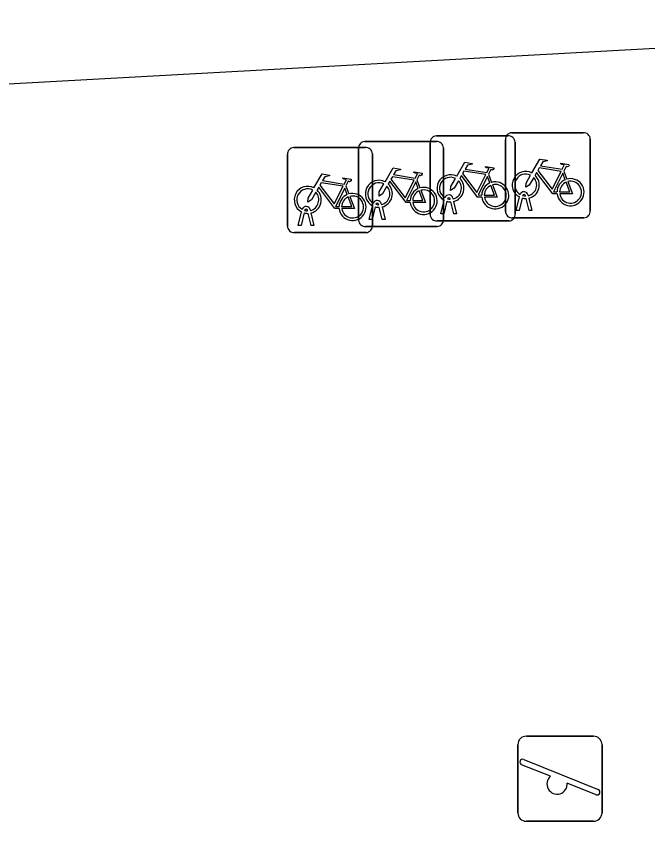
# Model space of a CAD drawing. Extents: x 158474 to 159560, y 388525 to 389605.
# Drawn here: x 158726.56 to 158733.97, y 388834.58 to 388844.34 of the extents above; entities that cross this region are included whole.
import ezdxf

# ---------------------------------------------------------------- set-up
doc = ezdxf.new("R2010")
doc.units = 0
for name, color, linetype in [('IMGEO_Fietsenrek', 7, 'Continuous'), ('IMGEO_Speelvoorziening', 7, 'Continuous'), ('IMGEO_Voetpad_open', 7, 'Continuous')]:
    doc.layers.add(name, color=color, linetype=linetype)

msp = doc.modelspace()

# ---------------------------------------------------------------- linework, layer by layer
at = {"layer": 'IMGEO_Fietsenrek'}
for p, q in [((158732.3769, 388842.9765), (158733.2178, 388842.9765)), ((158733.2178, 388842.9765), (158732.3769, 388842.9765)), ((158730.6499, 388842.8735), (158731.4908, 388842.8735)), ((158731.4908, 388842.8735), (158730.6499, 388842.8735)), ((158731.4919, 388842.9385), (158732.3328, 388842.9385)), ((158732.3328, 388842.9385), (158731.4919, 388842.9385)), ((158732.3025, 388842.0519), (158732.3025, 388842.8928)), ((158732.3025, 388842.8928), (158732.3025, 388842.0519)), ((158733.3015, 388842.9021), (158733.3015, 388842.0612)), ((158733.3015, 388842.0612), (158733.3015, 388842.9021)), ((158729.8139, 388842.8025), (158730.6548, 388842.8025)), ((158730.6548, 388842.8025), (158729.8139, 388842.8025)), ((158730.5755, 388841.9489), (158730.5755, 388842.7898)), ((158730.5755, 388842.7898), (158730.5755, 388841.9489)), ((158731.4175, 388842.0139), (158731.4175, 388842.8548)), ((158731.4175, 388842.8548), (158731.4175, 388842.0139)), ((158731.5745, 388842.7991), (158731.5745, 388841.9582)), ((158731.5745, 388841.9582), (158731.5745, 388842.7991)), ((158732.4165, 388842.8641), (158732.4165, 388842.0232)), ((158732.4165, 388842.0232), (158732.4165, 388842.8641)), ((158729.7395, 388841.8779), (158729.7395, 388842.7188)), ((158729.7395, 388842.7188), (158729.7395, 388841.8779)), ((158730.7385, 388842.7281), (158730.7385, 388841.8872)), ((158730.7385, 388841.8872), (158730.7385, 388842.7281)), ((158732.1042, 388842.4882), (158732.1405, 388842.393)), ((158732.9892, 388842.5262), (158733.0255, 388842.431)), ((158731.2622, 388842.4232), (158731.2985, 388842.328)), ((158730.4262, 388842.3522), (158730.4625, 388842.257)), ((158731.6549, 388842.1949), (158731.6539, 388842.1992)), ((158731.6856, 388842.2064), (158731.6874, 388842.1985)), ((158732.4295, 388842.0613), (158732.4678, 388842.2213)), ((158732.4982, 388842.2091), (158732.4629, 388842.0613)), ((158732.5399, 388842.2329), (158732.5389, 388842.2372)), ((158732.581, 388842.0613), (158732.5471, 388842.203)), ((158732.5706, 388842.2444), (158732.5724, 388842.2365)), ((158732.5794, 388842.2073), (158732.6144, 388842.0613)), ((158730.7025, 388841.9583), (158730.7408, 388842.1183)), ((158730.7712, 388842.1061), (158730.7359, 388841.9583)), ((158730.8129, 388842.1299), (158730.8119, 388842.1342)), ((158730.854, 388841.9583), (158730.8201, 388842.1)), ((158730.8436, 388842.1414), (158730.8454, 388842.1335)), ((158730.8524, 388842.1043), (158730.8874, 388841.9583)), ((158731.5445, 388842.0233), (158731.5828, 388842.1833)), ((158731.6132, 388842.1711), (158731.5779, 388842.0233)), ((158731.696, 388842.0233), (158731.6621, 388842.165)), ((158731.6944, 388842.1693), (158731.7294, 388842.0233)), ((158729.8665, 388841.8873), (158729.9048, 388842.0473)), ((158729.9352, 388842.0351), (158729.8999, 388841.8873)), ((158729.9769, 388842.0589), (158729.9759, 388842.0632)), ((158730.018, 388841.8873), (158729.9841, 388842.029)), ((158730.0076, 388842.0704), (158730.0094, 388842.0625)), ((158730.0164, 388842.0333), (158730.0514, 388841.8873)), ((158731.5779, 388842.0233), (158731.5445, 388842.0233)), ((158731.7294, 388842.0233), (158731.696, 388842.0233)), ((158732.4629, 388842.0613), (158732.4295, 388842.0613)), ((158732.6144, 388842.0613), (158732.581, 388842.0613)), ((158730.7359, 388841.9583), (158730.7025, 388841.9583)), ((158730.8874, 388841.9583), (158730.854, 388841.9583)), ((158732.3421, 388841.9395), (158731.5012, 388841.9395)), ((158731.5012, 388841.9395), (158732.3421, 388841.9395)), ((158733.2271, 388841.9775), (158732.3862, 388841.9775)), ((158732.3862, 388841.9775), (158733.2271, 388841.9775)), ((158730.6641, 388841.8035), (158729.8232, 388841.8035)), ((158729.8232, 388841.8035), (158730.6641, 388841.8035)), ((158729.8999, 388841.8873), (158729.8665, 388841.8873)), ((158730.0514, 388841.8873), (158730.018, 388841.8873)), ((158731.5001, 388841.8745), (158730.6592, 388841.8745)), ((158730.6592, 388841.8745), (158731.5001, 388841.8745))]:
    msp.add_line(p, q, dxfattribs=at)
for points in [[(158731.7301, 388842.4652), (158731.8248, 388842.6287), (158731.911, 388842.6149), (158731.9127, 388842.6062), (158731.8566, 388842.5953), (158731.8304, 388842.55), (158732.0856, 388842.5092)], [(158732.0856, 388842.5092), (158732.1106, 388842.558), (158732.1055, 388842.562), (158732.0823, 388842.5657), (158732.0696, 388842.5732), (158732.0686, 388842.5763), (158732.0708, 388842.5809), (158732.1656, 388842.5658), (158732.1679, 388842.5555), (158732.1585, 388842.5431), (158732.1461, 388842.5367), (158732.1316, 388842.5429), (158732.1042, 388842.4882)], [(158732.6151, 388842.5032), (158732.7098, 388842.6667), (158732.796, 388842.6529), (158732.7977, 388842.6442), (158732.7416, 388842.6333), (158732.7154, 388842.588), (158732.9706, 388842.5472)], [(158732.9706, 388842.5472), (158732.9956, 388842.596), (158732.9905, 388842.6), (158732.9673, 388842.6037), (158732.9546, 388842.6112), (158732.9536, 388842.6143), (158732.9558, 388842.6189), (158733.0506, 388842.6038), (158733.0529, 388842.5935), (158733.0435, 388842.5811), (158733.0311, 388842.5747), (158733.0166, 388842.5809), (158732.9892, 388842.5262)], [(158730.0521, 388842.3292), (158730.1468, 388842.4927), (158730.233, 388842.4789), (158730.2347, 388842.4702), (158730.1786, 388842.4593), (158730.1524, 388842.414), (158730.4076, 388842.3732)], [(158730.8881, 388842.4002), (158730.9828, 388842.5637), (158731.069, 388842.5499), (158731.0707, 388842.5412), (158731.0146, 388842.5303), (158730.9884, 388842.485), (158731.2436, 388842.4442)], [(158731.2436, 388842.4442), (158731.2686, 388842.493), (158731.2635, 388842.497), (158731.2403, 388842.5007), (158731.2276, 388842.5082), (158731.2266, 388842.5113), (158731.2288, 388842.5159), (158731.3236, 388842.5008), (158731.3259, 388842.4905), (158731.3165, 388842.4781), (158731.3041, 388842.4717), (158731.2896, 388842.4779), (158731.2622, 388842.4232)], [(158732.0727, 388842.484), (158731.8159, 388842.525), (158731.7992, 388842.4962), (158731.9662, 388842.2759), (158732.0727, 388842.484)], [(158732.9108, 388842.2585), (158732.8611, 388842.2586), (158732.6704, 388842.5103), (158732.6514, 388842.4775)], [(158732.9577, 388842.522), (158732.7009, 388842.563), (158732.6842, 388842.5342), (158732.8512, 388842.3139), (158732.9577, 388842.522)], [(158733.0057, 388842.424), (158732.9764, 388842.5008), (158732.867, 388842.2827), (158732.9097, 388842.2826)], [(158730.3947, 388842.348), (158730.1379, 388842.389), (158730.1212, 388842.3602), (158730.2882, 388842.1399), (158730.3947, 388842.348)], [(158730.4076, 388842.3732), (158730.4326, 388842.422), (158730.4275, 388842.426), (158730.4043, 388842.4297), (158730.3916, 388842.4372), (158730.3906, 388842.4403), (158730.3928, 388842.4449), (158730.4876, 388842.4298), (158730.4899, 388842.4195), (158730.4805, 388842.4071), (158730.4681, 388842.4007), (158730.4536, 388842.4069), (158730.4262, 388842.3522)], [(158731.1838, 388842.1555), (158731.1341, 388842.1556), (158730.9434, 388842.4073), (158730.9244, 388842.3745)], [(158731.2307, 388842.419), (158730.9739, 388842.46), (158730.9572, 388842.4312), (158731.1242, 388842.2109), (158731.2307, 388842.419)], [(158731.2787, 388842.321), (158731.2494, 388842.3978), (158731.14, 388842.1797), (158731.1827, 388842.1796)], [(158731.7508, 388842.4127), (158731.6992, 388842.3235), (158731.6593, 388842.2975), (158731.6605, 388842.345), (158731.715, 388842.4392)], [(158732.0258, 388842.2205), (158731.9761, 388842.2206), (158731.7854, 388842.4723), (158731.7664, 388842.4395)], [(158732.1207, 388842.386), (158732.0914, 388842.4628), (158731.982, 388842.2447), (158732.0247, 388842.2446)], [(158732.6358, 388842.4507), (158732.5842, 388842.3615), (158732.5443, 388842.3355), (158732.5455, 388842.383), (158732.6, 388842.4772)], [(158732.9397, 388842.2825), (158733.0596, 388842.2823), (158733.0164, 388842.3959)], [(158733.0362, 388842.4028), (158733.0912, 388842.2582), (158732.9411, 388842.2585)], [(158730.0728, 388842.2767), (158730.0212, 388842.1875), (158729.9813, 388842.1615), (158729.9825, 388842.209), (158730.037, 388842.3032)], [(158730.3478, 388842.0845), (158730.2981, 388842.0846), (158730.1074, 388842.3363), (158730.0884, 388842.3035)], [(158730.4427, 388842.25), (158730.4134, 388842.3268), (158730.304, 388842.1087), (158730.3467, 388842.1086)], [(158730.9088, 388842.3477), (158730.8572, 388842.2585), (158730.8173, 388842.2325), (158730.8185, 388842.28), (158730.873, 388842.3742)], [(158731.2127, 388842.1795), (158731.3326, 388842.1793), (158731.2894, 388842.2929)], [(158731.3092, 388842.2998), (158731.3642, 388842.1552), (158731.2141, 388842.1555)], [(158732.0547, 388842.2445), (158732.1746, 388842.2443), (158732.1314, 388842.3579)], [(158732.1512, 388842.3648), (158732.2062, 388842.2202), (158732.0561, 388842.2205)], [(158730.3767, 388842.1085), (158730.4966, 388842.1083), (158730.4534, 388842.2219)], [(158730.4732, 388842.2288), (158730.5282, 388842.0842), (158730.3781, 388842.0845)]]:
    msp.add_lwpolyline(points, dxfattribs=at)
for centre, radius, start, end in [((158732.3802, 388842.8986), 0.0779, 92.4484, 184.28452), ((158732.3802, 388842.8986), 0.0779, 92.4484, 184.28452), ((158733.2236, 388842.8988), 0.0779, 2.4484, 94.28452), ((158733.2236, 388842.8988), 0.0779, 2.4484, 94.28452), ((158730.6532, 388842.7956), 0.0779, 92.4484, 184.28452), ((158730.6532, 388842.7956), 0.0779, 92.4484, 184.28452), ((158731.4952, 388842.8606), 0.0779, 92.4484, 184.28452), ((158731.4952, 388842.8606), 0.0779, 92.4484, 184.28452), ((158731.4966, 388842.7958), 0.0779, 2.4484, 94.28452), ((158731.4966, 388842.7958), 0.0779, 2.4484, 94.28452), ((158732.3386, 388842.8608), 0.0779, 2.4484, 94.28452), ((158732.3386, 388842.8608), 0.0779, 2.4484, 94.28452), ((158729.8172, 388842.7246), 0.0779, 92.4484, 184.28452), ((158729.8172, 388842.7246), 0.0779, 92.4484, 184.28452), ((158730.6606, 388842.7248), 0.0779, 2.4484, 94.28452), ((158730.6606, 388842.7248), 0.0779, 2.4484, 94.28452), ((158731.6571, 388842.3239), 0.159, 62.67661, 242.13685), ((158732.5421, 388842.3619), 0.159, 62.67661, 242.13685), ((158732.5421, 388842.3619), 0.129, 63.31916, 238.90302), ((158730.8151, 388842.2589), 0.159, 62.67661, 242.13685), ((158730.8151, 388842.2589), 0.129, 63.31916, 238.90302), ((158731.6571, 388842.3239), 0.129, 63.31916, 238.90302), ((158731.6571, 388842.3239), 0.129, 283.60429, 43.43025), ((158731.6571, 388842.3239), 0.159, 283.5766, 46.60424), ((158732.1837, 388842.2399), 0.159, 113.3408, 178.32165), ((158732.1837, 388842.2399), 0.159, 187.0065, 105.77075), ((158732.5421, 388842.3619), 0.129, 283.60429, 43.43025), ((158732.5421, 388842.3619), 0.159, 283.5766, 46.60424), ((158733.0687, 388842.2779), 0.159, 113.3408, 178.32165), ((158733.0687, 388842.2779), 0.159, 187.0065, 105.77075), ((158733.0687, 388842.2779), 0.129, 113.92302, 177.95563), ((158733.0687, 388842.2779), 0.129, 188.67146, 104.58832), ((158729.9791, 388842.1879), 0.159, 62.67661, 242.13685), ((158729.9791, 388842.1879), 0.129, 63.31916, 238.90302), ((158729.9791, 388842.1879), 0.159, 283.5766, 46.60424), ((158730.8151, 388842.2589), 0.129, 283.60429, 43.43025), ((158730.8151, 388842.2589), 0.159, 283.5766, 46.60424), ((158731.3417, 388842.1749), 0.159, 113.3408, 178.32165), ((158731.3417, 388842.1749), 0.159, 187.0065, 105.77075), ((158731.3417, 388842.1749), 0.129, 113.92302, 177.95563), ((158731.3417, 388842.1749), 0.129, 188.67146, 104.58832), ((158732.1837, 388842.2399), 0.129, 113.92302, 177.95563), ((158732.1837, 388842.2399), 0.129, 188.67146, 104.58832), ((158729.9791, 388842.1879), 0.129, 283.60429, 43.43025), ((158730.5057, 388842.1039), 0.159, 113.3408, 178.32165), ((158730.5057, 388842.1039), 0.159, 187.0065, 105.77075), ((158730.5057, 388842.1039), 0.129, 113.92302, 177.95563), ((158730.5057, 388842.1039), 0.129, 188.67146, 104.58832), ((158731.6369, 388842.1953), 0.0499, 12.8025, 158.69338), ((158731.6369, 388842.1953), 0.0174, 12.8025, 163.45023), ((158731.6571, 388842.3239), 0.129, 253.41502, 269.02044), ((158732.5219, 388842.2333), 0.0499, 12.8025, 158.69338), ((158732.5421, 388842.3619), 0.159, 253.99666, 271.78671), ((158732.5219, 388842.2333), 0.0174, 12.8025, 163.45023), ((158732.5421, 388842.3619), 0.129, 253.41502, 269.02044), ((158729.9589, 388842.0593), 0.0499, 12.8025, 158.69338), ((158730.7949, 388842.1303), 0.0499, 12.8025, 158.69338), ((158730.8151, 388842.2589), 0.159, 253.99666, 271.78671), ((158730.7949, 388842.1303), 0.0174, 12.8025, 163.45023), ((158730.8151, 388842.2589), 0.129, 253.41502, 269.02044), ((158731.6571, 388842.3239), 0.159, 253.99666, 271.78671), ((158729.9791, 388842.1879), 0.159, 253.99666, 271.78671), ((158729.9589, 388842.0593), 0.0174, 12.8025, 163.45023), ((158729.9791, 388842.1879), 0.129, 253.41502, 269.02044), ((158731.4954, 388842.0172), 0.0779, 182.4484, 274.28452), ((158731.4954, 388842.0172), 0.0779, 182.4484, 274.28452), ((158732.3804, 388842.0552), 0.0779, 182.4484, 274.28452), ((158732.3804, 388842.0552), 0.0779, 182.4484, 274.28452), ((158732.3388, 388842.0174), 0.0779, 272.4484, 4.28452), ((158732.3388, 388842.0174), 0.0779, 272.4484, 4.28452), ((158733.2238, 388842.0554), 0.0779, 272.4484, 4.28452), ((158733.2238, 388842.0554), 0.0779, 272.4484, 4.28452), ((158730.6534, 388841.9522), 0.0779, 182.4484, 274.28452), ((158730.6534, 388841.9522), 0.0779, 182.4484, 274.28452), ((158731.4968, 388841.9524), 0.0779, 272.4484, 4.28452), ((158731.4968, 388841.9524), 0.0779, 272.4484, 4.28452), ((158729.8174, 388841.8812), 0.0779, 182.4484, 274.28452), ((158729.8174, 388841.8812), 0.0779, 182.4484, 274.28452), ((158730.6608, 388841.8814), 0.0779, 272.4484, 4.28452), ((158730.6608, 388841.8814), 0.0779, 272.4484, 4.28452)]:
    msp.add_arc(centre, radius, start, end, dxfattribs=at)
at = {"layer": 'IMGEO_Speelvoorziening'}
for p, q in [((158732.5491, 388835.8865), (158733.3389, 388835.8865)), ((158733.3389, 388835.8865), (158732.5491, 388835.8865)), ((158732.4491, 388834.9875), (158732.4491, 388835.7865)), ((158732.4491, 388835.7865), (158732.4491, 388834.9875)), ((158733.4389, 388835.7865), (158733.4389, 388834.9875)), ((158733.4389, 388834.9875), (158733.4389, 388835.7865)), ((158732.832, 388835.4153), (158732.4934, 388835.5516)), ((158732.5178, 388835.6122), (158733.3945, 388835.2594)), ((158733.3701, 388835.1988), (158733.03, 388835.3356)), ((158733.3389, 388834.8875), (158732.5491, 388834.8875)), ((158732.5491, 388834.8875), (158733.3389, 388834.8875))]:
    msp.add_line(p, q, dxfattribs=at)
for centre, radius, start, end in [((158732.5491, 388835.7865), 0.1, 90, 180), ((158732.5491, 388835.7865), 0.1, 90, 180), ((158733.3389, 388835.7865), 0.1, 0, 90), ((158733.3389, 388835.7865), 0.1, 360, 90), ((158732.5056, 388835.5819), 0.0327, 68.07798, 248.07798), ((158732.9106, 388835.3249), 0.1198, 130.99278, 5.16318), ((158733.3823, 388835.2291), 0.0327, 248.07798, 68.07798), ((158732.5491, 388834.9875), 0.1, 180, 270), ((158732.5491, 388834.9875), 0.1, 180, 270), ((158733.3389, 388834.9875), 0.1, 270, 0), ((158733.3389, 388834.9875), 0.1, 270, 0)]:
    msp.add_arc(centre, radius, start, end, dxfattribs=at)
at = {"layer": 'IMGEO_Voetpad_open'}
msp.add_lwpolyline([(158710.585, 388882.112), (158714.843, 388878.448), (158717.279, 388843.045), (158744.162, 388844.524), (158755.525, 388834.58)], dxfattribs=at)

doc.saveas('drawing.dxf')
